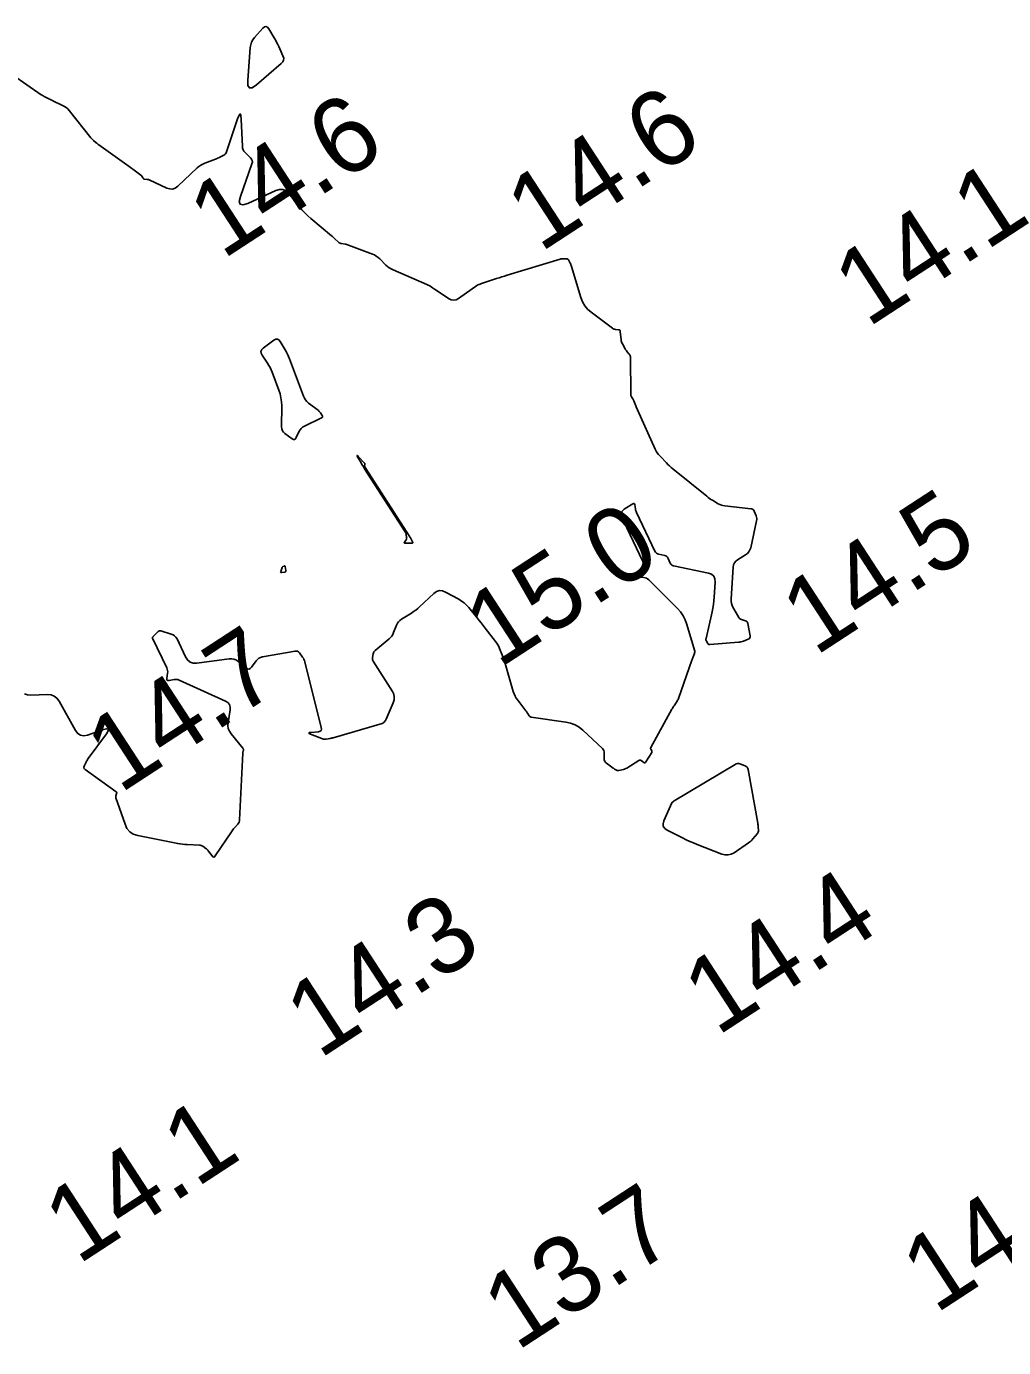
# Model space of a CAD drawing. Extents: x 1023796 to 1112670, y 656573 to 837340.
# Drawn here: x 1101963.6 to 1102028, y 687264.2 to 687351.1 of the extents above; entities that cross this region are included whole.
import ezdxf

# ---------------------------------------------------------------- set-up
doc = ezdxf.new("R2010")
doc.units = 0
doc.layers.add('V-CHAN-CONT-15FT', color=7, linetype='Continuous')
doc.layers.add('V-TOPO-SOUN', color=7, linetype='Continuous')

msp = doc.modelspace()

# ---------------------------------------------------------------- linework, layer by layer
at = {"layer": 'V-CHAN-CONT-15FT'}
for points in [[(1101980.11, 687350.044), (1101980.185, 687349.896), (1101980.256, 687349.747), (1101980.533, 687349.145), (1101980.578, 687349), (1101980.574, 687348.866), (1101980.521, 687348.742), (1101980.42, 687348.629), (1101978.783, 687347.23), (1101978.511, 687347.046), (1101978.326, 687347.032), (1101978.228, 687347.19), (1101978.216, 687347.517), (1101978.381, 687349.686), (1101978.409, 687349.871), (1101978.466, 687350.044), (1101978.551, 687350.205), (1101978.663, 687350.355), (1101979.199, 687350.961), (1101979.308, 687351.054), (1101979.411, 687351.078), (1101979.507, 687351.035), (1101979.597, 687350.923), (1101979.948, 687350.332), (1101980.031, 687350.189)], [(1101982.017, 687326.509), (1101982.111, 687326.4), (1101982.221, 687326.303), (1101982.839, 687325.831), (1101982.883, 687325.794), (1101982.923, 687325.754), (1101982.96, 687325.711), (1101982.993, 687325.665), (1101983.119, 687325.472), (1101983.14, 687325.427), (1101983.14, 687325.388), (1101983.12, 687325.354), (1101983.078, 687325.326), (1101981.908, 687324.764), (1101981.81, 687324.706), (1101981.726, 687324.635), (1101981.657, 687324.549), (1101981.602, 687324.45), (1101981.41, 687324.025), (1101981.357, 687323.94), (1101981.292, 687323.9), (1101981.215, 687323.903), (1101981.127, 687323.95), (1101980.658, 687324.294), (1101980.563, 687324.381), (1101980.494, 687324.482), (1101980.454, 687324.597), (1101980.441, 687324.726), (1101980.447, 687326.123), (1101980.436, 687326.387), (1101980.402, 687326.646), (1101980.345, 687326.901), (1101980.264, 687327.152), (1101979.821, 687328.34), (1101979.759, 687328.491), (1101979.689, 687328.637), (1101979.611, 687328.778), (1101979.523, 687328.914), (1101979.155, 687329.452), (1101979.091, 687329.582), (1101979.083, 687329.702), (1101979.13, 687329.813), (1101979.233, 687329.914), (1101979.931, 687330.427), (1101980.054, 687330.493), (1101980.166, 687330.501), (1101980.266, 687330.451), (1101980.355, 687330.342), (1101980.687, 687329.793), (1101980.767, 687329.654), (1101980.839, 687329.512), (1101980.906, 687329.367), (1101980.965, 687329.218), (1101981.88, 687326.763), (1101981.941, 687326.63)], [(1101985.785, 687322.171), (1101985.727, 687322.267), (1101985.671, 687322.362), (1101985.443, 687322.757), (1101985.406, 687322.827), (1101985.401, 687322.856), (1101985.427, 687322.843), (1101985.485, 687322.788), (1101985.908, 687322.352), (1101985.916, 687322.342), (1101985.921, 687322.331), (1101985.924, 687322.319), (1101985.923, 687322.306), (1101985.912, 687322.231), (1101985.911, 687322.223), (1101985.908, 687322.214), (1101985.908, 687322.21), (1101985.908, 687322.209), (1101985.923, 687322.114), (1101985.926, 687322.098), (1101985.931, 687322.083), (1101985.937, 687322.068), (1101985.945, 687322.054), (1101988.878, 687317.508), (1101988.904, 687317.466), (1101988.93, 687317.423), (1101988.954, 687317.38), (1101988.977, 687317.337), (1101989.066, 687317.161), (1101989.08, 687317.122), (1101989.076, 687317.095), (1101989.053, 687317.079), (1101989.013, 687317.074), (1101988.564, 687317.081), (1101988.528, 687317.086), (1101988.51, 687317.1), (1101988.51, 687317.123), (1101988.527, 687317.154), (1101988.63, 687317.298), (1101988.652, 687317.335), (1101988.667, 687317.374), (1101988.673, 687317.415), (1101988.671, 687317.458), (1101988.647, 687317.654), (1101988.638, 687317.7), (1101988.625, 687317.745), (1101988.606, 687317.788), (1101988.583, 687317.829), (1101985.903, 687321.983), (1101985.843, 687322.077)], [(1101980.703, 687315.205), (1101980.676, 687315.184), (1101980.636, 687315.172), (1101980.447, 687315.147), (1101980.408, 687315.148), (1101980.384, 687315.161), (1101980.376, 687315.186), (1101980.383, 687315.225), (1101980.471, 687315.479), (1101980.481, 687315.501), (1101980.494, 687315.518), (1101980.511, 687315.533), (1101980.532, 687315.544), (1101980.622, 687315.58), (1101980.642, 687315.585), (1101980.658, 687315.581), (1101980.668, 687315.57), (1101980.674, 687315.55), (1101980.716, 687315.279), (1101980.716, 687315.237)], [(1102011.809, 687298.073), (1102011.787, 687298.022), (1102011.754, 687297.975), (1102011.462, 687297.624), (1102011.398, 687297.552), (1102011.33, 687297.486), (1102011.257, 687297.425), (1102011.18, 687297.369), (1102010.218, 687296.72), (1102010.028, 687296.62), (1102009.832, 687296.571), (1102009.631, 687296.575), (1102009.423, 687296.63), (1102007.788, 687297.263), (1102007.544, 687297.361), (1102007.302, 687297.465), (1102007.064, 687297.575), (1102006.828, 687297.692), (1102005.817, 687298.206), (1102005.655, 687298.32), (1102005.565, 687298.459), (1102005.547, 687298.623), (1102005.601, 687298.814), (1102006.127, 687299.999), (1102006.135, 687300.014), (1102006.145, 687300.028), (1102006.157, 687300.041), (1102006.17, 687300.051), (1102006.229, 687300.092), (1102006.243, 687300.102), (1102006.258, 687300.112), (1102006.273, 687300.121), (1102006.288, 687300.131), (1102010.285, 687302.531), (1102010.363, 687302.568), (1102010.443, 687302.585), (1102010.525, 687302.582), (1102010.609, 687302.559), (1102010.947, 687302.428), (1102011.023, 687302.388), (1102011.082, 687302.335), (1102011.123, 687302.267), (1102011.148, 687302.185), (1102011.783, 687298.654), (1102011.793, 687298.596), (1102011.8, 687298.538), (1102011.806, 687298.479), (1102011.81, 687298.42), (1102011.823, 687298.184), (1102011.822, 687298.127)]]:
    msp.add_lwpolyline(points, close=True, dxfattribs=at)
msp.add_lwpolyline([(1101963.52, 687307.162), (1101963.719, 687307.103), (1101963.935, 687307.088), (1101965.033, 687307.119), (1101965.275, 687307.097), (1101965.483, 687307.017), (1101965.659, 687306.879), (1101965.801, 687306.683), (1101966.872, 687304.762), (1101967.024, 687304.56), (1101967.208, 687304.442), (1101967.423, 687304.407), (1101967.671, 687304.456), (1101968.726, 687304.817), (1101968.936, 687304.868), (1101969.039, 687304.84), (1101969.034, 687304.733), (1101968.923, 687304.548), (1101967.719, 687302.912), (1101967.678, 687302.853), (1101967.64, 687302.792), (1101967.605, 687302.73), (1101967.573, 687302.665), (1101967.452, 687302.403), (1101967.433, 687302.34), (1101967.436, 687302.284), (1101967.462, 687302.233), (1101967.509, 687302.187), (1101969.549, 687300.713), (1101969.573, 687300.691), (1101969.587, 687300.665), (1101969.59, 687300.637), (1101969.584, 687300.605), (1101969.539, 687300.47), (1101969.53, 687300.437), (1101969.528, 687300.403), (1101969.531, 687300.369), (1101969.539, 687300.336), (1101970.136, 687298.585), (1101970.266, 687298.312), (1101970.448, 687298.099), (1101970.683, 687297.946), (1101970.97, 687297.853), (1101973.607, 687297.324), (1101973.76, 687297.297), (1101973.913, 687297.275), (1101974.068, 687297.259), (1101974.222, 687297.249), (1101975.034, 687297.213), (1101975.093, 687297.206), (1101975.148, 687297.192), (1101975.201, 687297.17), (1101975.252, 687297.14), (1101975.448, 687297.006), (1101975.496, 687296.971), (1101975.54, 687296.932), (1101975.58, 687296.889), (1101975.618, 687296.843), (1101975.871, 687296.505), (1101975.924, 687296.451), (1101975.977, 687296.434), (1101976.028, 687296.454), (1101976.079, 687296.51), (1101977.139, 687298.099), (1101977.186, 687298.166), (1101977.235, 687298.231), (1101977.286, 687298.295), (1101977.339, 687298.357), (1101977.556, 687298.6), (1101977.605, 687298.663), (1101977.64, 687298.732), (1101977.663, 687298.805), (1101977.673, 687298.884), (1101977.891, 687303.256), (1101977.893, 687303.286), (1101977.896, 687303.316), (1101977.899, 687303.346), (1101977.904, 687303.375), (1101977.924, 687303.494), (1101977.926, 687303.523), (1101977.922, 687303.551), (1101977.912, 687303.576), (1101977.896, 687303.6), (1101977.119, 687304.538), (1101977.006, 687304.706), (1101976.935, 687304.885), (1101976.906, 687305.075), (1101976.92, 687305.277), (1101977.057, 687306.107), (1101977.063, 687306.299), (1101977.013, 687306.462), (1101976.906, 687306.594), (1101976.743, 687306.695), (1101973.691, 687308.076), (1101973.613, 687308.105), (1101973.533, 687308.12), (1101973.452, 687308.123), (1101973.369, 687308.112), (1101973.036, 687308.044), (1101972.965, 687308.04), (1101972.917, 687308.061), (1101972.893, 687308.107), (1101972.893, 687308.178), (1101972.942, 687308.539), (1101972.947, 687308.627), (1101972.941, 687308.712), (1101972.921, 687308.795), (1101972.889, 687308.876), (1101971.954, 687310.831), (1101971.946, 687310.857), (1101971.946, 687310.881), (1101971.954, 687310.905), (1101971.971, 687310.926), (1101972.056, 687311.01), (1101972.077, 687311.031), (1101972.098, 687311.052), (1101972.119, 687311.073), (1101972.141, 687311.093), (1101972.317, 687311.264), (1101972.355, 687311.293), (1101972.396, 687311.31), (1101972.44, 687311.314), (1101972.487, 687311.306), (1101973.177, 687311.102), (1101973.3, 687311.053), (1101973.404, 687310.983), (1101973.49, 687310.891), (1101973.558, 687310.778), (1101974.121, 687309.602), (1101974.252, 687309.399), (1101974.421, 687309.263), (1101974.627, 687309.196), (1101974.869, 687309.196), (1101976.996, 687309.477), (1101977.151, 687309.482), (1101977.297, 687309.457), (1101977.434, 687309.402), (1101977.563, 687309.316), (1101978.106, 687308.872), (1101978.204, 687308.813), (1101978.296, 687308.802), (1101978.382, 687308.837), (1101978.461, 687308.919), (1101978.765, 687309.344), (1101978.848, 687309.44), (1101978.944, 687309.515), (1101979.052, 687309.568), (1101979.175, 687309.602), (1101981.334, 687309.98), (1101981.417, 687309.985), (1101981.491, 687309.968), (1101981.557, 687309.929), (1101981.614, 687309.869), (1101981.826, 687309.586), (1101981.875, 687309.514), (1101981.916, 687309.438), (1101981.949, 687309.357), (1101981.975, 687309.274), (1101983.056, 687304.946), (1101983.067, 687304.838), (1101983.039, 687304.757), (1101982.972, 687304.705), (1101982.867, 687304.68), (1101982.365, 687304.636), (1101982.27, 687304.621), (1101982.236, 687304.597), (1101982.262, 687304.565), (1101982.349, 687304.524), (1101983.209, 687304.196), (1101983.222, 687304.192), (1101983.235, 687304.189), (1101983.248, 687304.187), (1101983.261, 687304.187), (1101983.314, 687304.19), (1101983.328, 687304.191), (1101983.341, 687304.192), (1101983.354, 687304.193), (1101983.368, 687304.195), (1101983.646, 687304.237), (1101983.697, 687304.245), (1101983.747, 687304.255), (1101983.797, 687304.267), (1101983.846, 687304.281), (1101987.055, 687305.222), (1101987.086, 687305.234), (1101987.116, 687305.25), (1101987.143, 687305.269), (1101987.167, 687305.293), (1101987.26, 687305.395), (1101987.282, 687305.421), (1101987.302, 687305.449), (1101987.319, 687305.479), (1101987.334, 687305.51), (1101987.794, 687306.588), (1101987.851, 687306.776), (1101987.86, 687306.96), (1101987.821, 687307.141), (1101987.734, 687307.317), (1101986.465, 687309.315), (1101986.436, 687309.371), (1101986.419, 687309.429), (1101986.414, 687309.49), (1101986.421, 687309.553), (1101986.474, 687309.809), (1101986.491, 687309.87), (1101986.518, 687309.926), (1101986.555, 687309.976), (1101986.6, 687310.021), (1101987.511, 687310.786), (1101987.606, 687310.876), (1101987.688, 687310.975), (1101987.757, 687311.084), (1101987.812, 687311.202), (1101988.009, 687311.694), (1101988.067, 687311.81), (1101988.14, 687311.914), (1101988.228, 687312.003), (1101988.333, 687312.08), (1101988.984, 687312.486), (1101989.127, 687312.58), (1101989.266, 687312.681), (1101989.399, 687312.788), (1101989.528, 687312.902), (1101990.463, 687313.771), (1101990.642, 687313.899), (1101990.829, 687313.958), (1101991.026, 687313.947), (1101991.23, 687313.867), (1101992.105, 687313.39), (1101992.289, 687313.277), (1101992.459, 687313.149), (1101992.616, 687313.005), (1101992.76, 687312.845), (1101993.309, 687312.173), (1101993.446, 687312.005), (1101993.582, 687311.835), (1101993.716, 687311.665), (1101993.849, 687311.494), (1101994.528, 687310.612), (1101994.604, 687310.505), (1101994.672, 687310.395), (1101994.732, 687310.279), (1101994.784, 687310.159), (1101994.976, 687309.67), (1101995.023, 687309.548), (1101995.067, 687309.424), (1101995.108, 687309.3), (1101995.146, 687309.174), (1101995.687, 687307.326), (1101995.74, 687307.172), (1101995.807, 687307.025), (1101995.887, 687306.884), (1101995.98, 687306.751), (1101996.524, 687306.044), (1101996.552, 687306.007), (1101996.579, 687305.969), (1101996.605, 687305.93), (1101996.629, 687305.891), (1101996.726, 687305.732), (1101996.753, 687305.696), (1101996.786, 687305.669), (1101996.824, 687305.65), (1101996.867, 687305.639), (1101999.154, 687305.309), (1101999.464, 687305.241), (1101999.753, 687305.13), (1102000.02, 687304.975), (1102000.267, 687304.776), (1102001.551, 687303.579), (1102001.61, 687303.512), (1102001.652, 687303.438), (1102001.676, 687303.356), (1102001.682, 687303.267), (1102001.672, 687302.897), (1102001.68, 687302.81), (1102001.707, 687302.732), (1102001.753, 687302.663), (1102001.818, 687302.605), (1102002.258, 687302.29), (1102002.282, 687302.273), (1102002.306, 687302.257), (1102002.33, 687302.241), (1102002.354, 687302.225), (1102002.474, 687302.145), (1102002.487, 687302.138), (1102002.499, 687302.133), (1102002.513, 687302.13), (1102002.527, 687302.13), (1102002.584, 687302.131), (1102002.598, 687302.132), (1102002.612, 687302.133), (1102002.626, 687302.135), (1102002.641, 687302.137), (1102002.949, 687302.196), (1102003.004, 687302.209), (1102003.057, 687302.227), (1102003.108, 687302.25), (1102003.157, 687302.278), (1102003.947, 687302.78), (1102003.989, 687302.8), (1102004.032, 687302.807), (1102004.074, 687302.799), (1102004.116, 687302.777), (1102004.282, 687302.66), (1102004.322, 687302.64), (1102004.357, 687302.638), (1102004.39, 687302.655), (1102004.418, 687302.689), (1102004.8, 687303.316), (1102004.812, 687303.342), (1102004.816, 687303.368), (1102004.813, 687303.394), (1102004.801, 687303.42), (1102004.74, 687303.524), (1102004.729, 687303.55), (1102004.725, 687303.576), (1102004.728, 687303.602), (1102004.739, 687303.629), (1102006.126, 687306.152), (1102006.161, 687306.213), (1102006.197, 687306.273), (1102006.234, 687306.333), (1102006.273, 687306.391), (1102006.432, 687306.624), (1102006.47, 687306.683), (1102006.503, 687306.744), (1102006.533, 687306.807), (1102006.559, 687306.873), (1102007.451, 687309.382), (1102007.471, 687309.437), (1102007.49, 687309.491), (1102007.51, 687309.546), (1102007.53, 687309.6), (1102007.61, 687309.818), (1102007.625, 687309.873), (1102007.632, 687309.928), (1102007.629, 687309.983), (1102007.617, 687310.038), (1102007.116, 687311.74), (1102007.01, 687312.032), (1102006.871, 687312.304), (1102006.698, 687312.556), (1102006.492, 687312.788), (1102004.6, 687314.671), (1102004.531, 687314.729), (1102004.455, 687314.772), (1102004.373, 687314.801), (1102004.283, 687314.814), (1102003.88, 687314.838), (1102003.821, 687314.848), (1102003.796, 687314.868), (1102003.806, 687314.899), (1102003.849, 687314.941), (1102004.158, 687315.177), (1102004.214, 687315.22), (1102004.27, 687315.263), (1102004.381, 687315.349), (1102004.404, 687315.371), (1102004.416, 687315.397), (1102004.417, 687315.425), (1102004.407, 687315.455), (1102002.975, 687318.505), (1102002.949, 687318.565), (1102002.927, 687318.625), (1102002.909, 687318.687), (1102002.895, 687318.75), (1102002.831, 687319.069), (1102002.828, 687319.1), (1102002.833, 687319.128), (1102002.844, 687319.155), (1102002.863, 687319.18), (1102002.951, 687319.274), (1102002.974, 687319.297), (1102002.998, 687319.318), (1102003.023, 687319.338), (1102003.05, 687319.356), (1102003.547, 687319.671), (1102003.598, 687319.694), (1102003.638, 687319.692), (1102003.666, 687319.664), (1102003.683, 687319.611), (1102003.729, 687319.349), (1102003.743, 687319.284), (1102003.761, 687319.22), (1102003.783, 687319.158), (1102003.809, 687319.097), (1102004.999, 687316.562), (1102005.046, 687316.484), (1102005.106, 687316.423), (1102005.18, 687316.379), (1102005.266, 687316.351), (1102005.663, 687316.269), (1102005.738, 687316.244), (1102005.8, 687316.205), (1102005.85, 687316.151), (1102005.887, 687316.081), (1102006.011, 687315.774), (1102006.048, 687315.704), (1102006.098, 687315.65), (1102006.16, 687315.611), (1102006.235, 687315.586), (1102008.528, 687315.112), (1102008.737, 687315.037), (1102008.882, 687314.913), (1102008.963, 687314.74), (1102008.979, 687314.519), (1102008.913, 687313.533), (1102008.892, 687313.287), (1102008.861, 687313.043), (1102008.821, 687312.8), (1102008.771, 687312.558), (1102008.375, 687310.812), (1102008.369, 687310.768), (1102008.371, 687310.725), (1102008.382, 687310.683), (1102008.4, 687310.642), (1102008.49, 687310.482), (1102008.515, 687310.448), (1102008.547, 687310.424), (1102008.584, 687310.412), (1102008.626, 687310.41), (1102010.508, 687310.564), (1102010.592, 687310.574), (1102010.674, 687310.59), (1102010.755, 687310.611), (1102010.835, 687310.639), (1102011.152, 687310.761), (1102011.219, 687310.798), (1102011.263, 687310.848), (1102011.283, 687310.911), (1102011.279, 687310.988), (1102011.129, 687311.801), (1102011.11, 687311.864), (1102011.077, 687311.915), (1102011.03, 687311.954), (1102010.97, 687311.981), (1102010.704, 687312.067), (1102010.641, 687312.093), (1102010.587, 687312.129), (1102010.54, 687312.175), (1102010.502, 687312.231), (1102010.146, 687312.864), (1102010.086, 687312.992), (1102010.045, 687313.124), (1102010.025, 687313.261), (1102010.024, 687313.403), (1102010.165, 687315.515), (1102010.191, 687315.661), (1102010.247, 687315.789), (1102010.334, 687315.897), (1102010.451, 687315.987), (1102010.983, 687316.311), (1102011.103, 687316.401), (1102011.199, 687316.508), (1102011.269, 687316.634), (1102011.314, 687316.777), (1102011.7, 687318.556), (1102011.711, 687318.636), (1102011.711, 687318.715), (1102011.698, 687318.794), (1102011.673, 687318.871), (1102011.549, 687319.179), (1102011.512, 687319.247), (1102011.462, 687319.299), (1102011.399, 687319.333), (1102011.323, 687319.35), (1102009.602, 687319.537), (1102009.492, 687319.555), (1102009.385, 687319.584), (1102009.282, 687319.624), (1102009.183, 687319.676), (1102008.794, 687319.906), (1102008.698, 687319.966), (1102008.605, 687320.028), (1102008.513, 687320.094), (1102008.425, 687320.164), (1102006.197, 687321.972), (1102006.084, 687322.067), (1102005.974, 687322.165), (1102005.867, 687322.266), (1102005.763, 687322.371), (1102005.352, 687322.796), (1102005.255, 687322.905), (1102005.168, 687323.022), (1102005.091, 687323.146), (1102005.026, 687323.277), (1102003.866, 687325.846), (1102003.837, 687325.912), (1102003.809, 687325.978), (1102003.781, 687326.044), (1102003.755, 687326.111), (1102003.626, 687326.439), (1102003.611, 687326.476), (1102003.594, 687326.511), (1102003.575, 687326.545), (1102003.554, 687326.579), (1102003.468, 687326.711), (1102003.449, 687326.745), (1102003.435, 687326.78), (1102003.427, 687326.817), (1102003.424, 687326.856), (1102003.401, 687329.299), (1102003.396, 687329.358), (1102003.381, 687329.414), (1102003.357, 687329.466), (1102003.323, 687329.515), (1102003.17, 687329.703), (1102003.132, 687329.75), (1102003.097, 687329.799), (1102003.064, 687329.85), (1102003.033, 687329.902), (1102002.871, 687330.186), (1102002.837, 687330.252), (1102002.811, 687330.32), (1102002.793, 687330.391), (1102002.782, 687330.464), (1102002.731, 687331.008), (1102002.72, 687331.054), (1102002.697, 687331.088), (1102002.663, 687331.111), (1102002.618, 687331.122), (1102002.412, 687331.144), (1102002.362, 687331.153), (1102002.314, 687331.168), (1102002.269, 687331.189), (1102002.227, 687331.217), (1102000.813, 687332.276), (1102000.583, 687332.477), (1102000.394, 687332.706), (1102000.245, 687332.963), (1102000.135, 687333.247), (1101999.524, 687335.293), (1101999.507, 687335.344), (1101999.488, 687335.395), (1101999.467, 687335.444), (1101999.444, 687335.493), (1101999.346, 687335.686), (1101999.319, 687335.728), (1101999.284, 687335.759), (1101999.241, 687335.779), (1101999.191, 687335.787), (1101998.978, 687335.797), (1101998.925, 687335.797), (1101998.872, 687335.793), (1101998.821, 687335.784), (1101998.769, 687335.771), (1101995.28, 687334.704), (1101995.106, 687334.65), (1101994.933, 687334.596), (1101994.76, 687334.54), (1101994.587, 687334.484), (1101993.59, 687334.157), (1101993.571, 687334.151), (1101993.552, 687334.144), (1101993.532, 687334.138), (1101993.513, 687334.132), (1101993.435, 687334.108), (1101993.416, 687334.101), (1101993.398, 687334.093), (1101993.38, 687334.083), (1101993.363, 687334.072), (1101992.083, 687333.183), (1101991.922, 687333.099), (1101991.761, 687333.07), (1101991.599, 687333.096), (1101991.437, 687333.176), (1101990.552, 687333.765), (1101990.507, 687333.795), (1101990.462, 687333.825), (1101990.416, 687333.854), (1101990.371, 687333.884), (1101990.19, 687334.003), (1101990.144, 687334.032), (1101990.097, 687334.058), (1101990.049, 687334.083), (1101989.999, 687334.105), (1101987.783, 687335.061), (1101987.653, 687335.124), (1101987.531, 687335.198), (1101987.416, 687335.284), (1101987.309, 687335.381), (1101986.896, 687335.791), (1101986.788, 687335.887), (1101986.673, 687335.97), (1101986.549, 687336.041), (1101986.417, 687336.098), (1101984.838, 687336.695), (1101984.784, 687336.713), (1101984.729, 687336.729), (1101984.674, 687336.743), (1101984.618, 687336.753), (1101984.391, 687336.789), (1101984.337, 687336.802), (1101984.286, 687336.822), (1101984.238, 687336.85), (1101984.194, 687336.885), (1101983.954, 687337.107), (1101983.9, 687337.156), (1101983.845, 687337.205), (1101983.789, 687337.253), (1101983.733, 687337.301), (1101982.366, 687338.446), (1101982.161, 687338.627), (1101981.965, 687338.818), (1101981.779, 687339.017), (1101981.602, 687339.227), (1101980.915, 687340.082), (1101980.734, 687340.255), (1101980.533, 687340.346), (1101980.313, 687340.355), (1101980.073, 687340.283), (1101978.218, 687339.439), (1101977.899, 687339.336), (1101977.712, 687339.376), (1101977.655, 687339.559), (1101977.73, 687339.886), (1101978.493, 687342.047), (1101978.517, 687342.158), (1101978.509, 687342.261), (1101978.469, 687342.356), (1101978.397, 687342.443), (1101978.044, 687342.777), (1101977.966, 687342.865), (1101977.909, 687342.963), (1101977.873, 687343.07), (1101977.858, 687343.187), (1101977.789, 687344.973), (1101977.764, 687345.229), (1101977.716, 687345.32), (1101977.644, 687345.246), (1101977.549, 687345.008), (1101976.82, 687342.82), (1101976.791, 687342.753), (1101976.751, 687342.695), (1101976.7, 687342.647), (1101976.638, 687342.608), (1101976.369, 687342.472), (1101976.301, 687342.439), (1101976.232, 687342.408), (1101976.163, 687342.378), (1101976.093, 687342.35), (1101975.389, 687342.08), (1101975.252, 687342.019), (1101975.123, 687341.947), (1101975.002, 687341.862), (1101974.888, 687341.765), (1101973.615, 687340.564), (1101973.447, 687340.442), (1101973.269, 687340.381), (1101973.081, 687340.383), (1101972.884, 687340.446), (1101971.732, 687340.983), (1101971.698, 687340.997), (1101971.664, 687341.007), (1101971.629, 687341.013), (1101971.593, 687341.015), (1101971.4, 687341.019), (1101971.388, 687341.02), (1101971.379, 687341.024), (1101971.371, 687341.031), (1101971.364, 687341.04), (1101971.342, 687341.083), (1101971.337, 687341.094), (1101971.331, 687341.104), (1101971.325, 687341.114), (1101971.318, 687341.124), (1101971.249, 687341.229), (1101971.234, 687341.249), (1101971.218, 687341.267), (1101971.2, 687341.284), (1101971.181, 687341.299), (1101970.737, 687341.621), (1101970.656, 687341.679), (1101970.575, 687341.737), (1101970.494, 687341.796), (1101970.413, 687341.854), (1101968.421, 687343.282), (1101968.374, 687343.318), (1101968.327, 687343.354), (1101968.281, 687343.391), (1101968.235, 687343.429), (1101968.056, 687343.584), (1101968.013, 687343.624), (1101967.971, 687343.665), (1101967.931, 687343.709), (1101967.893, 687343.754), (1101966.458, 687345.542), (1101966.364, 687345.647), (1101966.26, 687345.739), (1101966.147, 687345.819), (1101966.023, 687345.886), (1101965.383, 687346.192), (1101965.318, 687346.222), (1101965.254, 687346.253), (1101965.19, 687346.284), (1101965.125, 687346.316), (1101964.868, 687346.441), (1101964.805, 687346.474), (1101964.743, 687346.509), (1101964.682, 687346.546), (1101964.622, 687346.585), (1101962.727, 687347.887)], dxfattribs=at)

# ---------------------------------------------------------------- texts
at = {"layer": 'V-TOPO-SOUN'}
for s, p in [('14.6 ', (1101976.552, 687335.699)), ('14.6 ', (1101997.452, 687336.159)), ('14.1 ', (1102019.004, 687331.215)), ('14.5 ', (1102015.555, 687309.61)), ('15.0 ', (1101994.724, 687308.785)), ('14.7 ', (1101969.79, 687300.563)), ('14.4 ', (1102009.1, 687284.613)), ('14.3 ', (1101982.92, 687283.103)), ('14.1 ', (1101967.034, 687269.565)), ('14.2 ', (1102023.47, 687266.343)), ('13.7 ', (1101995.91, 687263.883))]:
    msp.add_text(s, height=5, rotation=33.09487, dxfattribs=at).set_placement(p)

doc.saveas('drawing.dxf')
